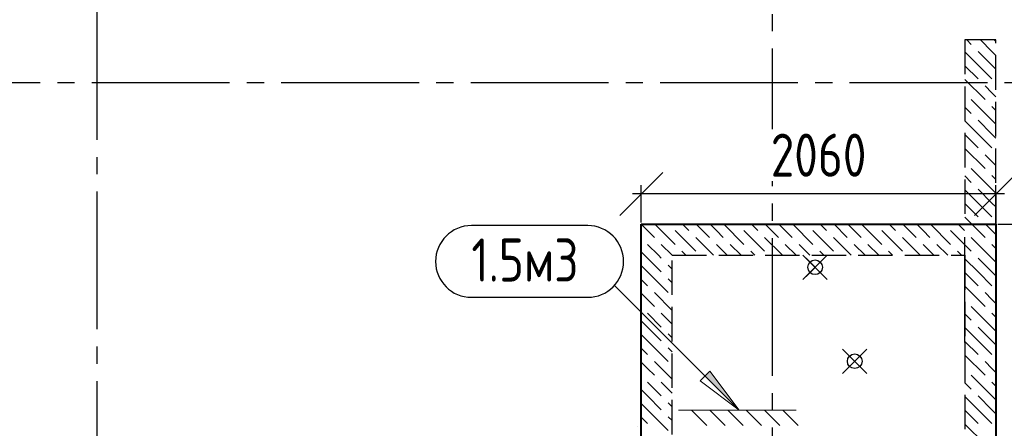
# Model space of a CAD drawing. Header units: millimetres. Extents: x 40580 to 1930067, y -240640 to 81020.
# Tile 505 of 656: x 1193355 to 1199072, y -218104 to -215733. Entities that reach past the tile are written whole.
import ezdxf

# ---------------------------------------------------------------- set-up
doc = ezdxf.new("R2010")
doc.units = ezdxf.units.MM
for name, pattern in [('______2', [270, 200, -70]), ('______5', [1100, 800, -100, 100, -100]), ('CENTER', [2, 1.25, -0.25, 0.25, -0.25])]:
    doc.linetypes.add(name, pattern=pattern)
for name, color, linetype, lineweight in [('Standard', 7, 'Continuous', 25), ('ОСИ', 7, 'CENTER', 15), ('Основная', 7, 'Continuous', 40), ('Примечания', 7, 'Continuous', 13), ('Размерная линия_ общее', 7, 'Continuous', 25)]:
    doc.layers.add(name, color=color, linetype=linetype, lineweight=lineweight)
doc.layers.add('ЖБ Балка Вышележаща', color=7, linetype='Continuous')
doc.layers.add('Тонкие', color=7, linetype='Continuous')
doc.layers.add('ЖБ Балка Нижележащая', color=7, linetype='______2', true_color=0x656565)
doc.layers.add('ЖБ Стена верхний уровень', color=7, linetype='______2', true_color=0x656565)
doc.styles.add('GOST 2.304', font='isocpeur.ttf', dxfattribs={"width": 0.8})
doc.styles.add('GOST 2.304-81', font='txt')
doc.dimstyles.new('СПДС', dxfattribs={"dimscale": 125, "dimtxt": 250, "dimasz": 250, "dimexe": 50, "dimexo": 10, "dimgap": 100, "dimtad": 1, "dimdec": 0, "dimtxsty": 'GOST 2.304-81', "dimblk": 'OBLIQUE', "dimcen": 250, "dimdle": 50, "dimadec": 0, "dimazin": 2, "dimtfac": 0.75, "dimtdec": 0, "dimtmove": 1, "dimatfit": 3, "dimfxl": 1, "dimtfill": 1, "dimtolj": 1, "dimarcsym": 1})

# ---------------------------------------------------------------- blocks, each defined once
blk = doc.blocks.new('_OBLIQUE')
at = {"color": 0, "linetype": 'ByBlock'}
blk.add_line((-0.5, -0.5), (0.5, 0.5), dxfattribs=at)
blk = doc.blocks.new('*D18329')
at = {"layer": 'Defpoints', "color": 0}
for p in [(1196964, -216743.9), (1196964, -216919.7), (1199023.9, -216919.7)]:
    blk.add_point(p, dxfattribs=at)
at = {"layer": 'Тонкие', "color": 0, "lineweight": -2}
for p, q in [((1196964, -216909.7), (1196964, -216693.9)), ((1199023.9, -216909.7), (1199023.9, -216693.9)), ((1199073.9, -216743.9), (1196914, -216743.9))]:
    blk.add_line(p, q, dxfattribs=at)
at = {"layer": 'Тонкие', "color": 0, "lineweight": -2, "xscale": 250, "yscale": 250, "zscale": 250, "rotation": 180}
blk.add_blockref('_OBLIQUE', (1196964, -216743.9), dxfattribs=at)
at = {"layer": 'Тонкие', "color": 0, "lineweight": -2, "xscale": 250, "yscale": 250, "zscale": 250}
blk.add_blockref('_OBLIQUE', (1199023.9, -216743.9), dxfattribs=at)
at = {"layer": 'Тонкие', "color": 0, "insert": (1197993.9, -216518.9), "char_height": 250, "attachment_point": 5, "style": 'GOST 2.304', "bg_fill": 3, "box_fill_scale": 1.1, "bg_fill_color": 256, "bg_fill_true_color": 13158600, "bg_fill_transparency": 0}
blk.add_mtext('\\A1;2060', dxfattribs=at)
blk = doc.blocks.new('*D18340')
at = {"layer": 'Defpoints', "color": 0}
for p in [(1199023.9, -216919.7), (1199023.9, -221679.7), (1200809.2, -221679.7)]:
    blk.add_point(p, dxfattribs=at)
at = {"layer": 'Тонкие', "color": 0, "lineweight": -2}
for p, q in [((1200809.2, -216869.7), (1200809.2, -221729.7)), ((1199033.9, -216919.7), (1200859.2, -216919.7)), ((1199033.9, -221679.7), (1200859.2, -221679.7))]:
    blk.add_line(p, q, dxfattribs=at)
at = {"layer": 'Тонкие', "color": 0, "lineweight": -2, "xscale": 250, "yscale": 250, "zscale": 250}
for p, rotation in [((1200809.2, -216919.7), 90), ((1200809.2, -221679.7), 270)]:
    blk.add_blockref('_OBLIQUE', p, dxfattribs=dict(at, rotation=rotation))
at = {"layer": 'Тонкие', "color": 0, "insert": (1200584.2, -219299.7), "char_height": 250, "attachment_point": 5, "rotation": 90, "style": 'GOST 2.304', "bg_fill": 3, "box_fill_scale": 1.1, "bg_fill_color": 256, "bg_fill_true_color": 13158600, "bg_fill_transparency": 0}
blk.add_mtext('\\A1;4760', dxfattribs=at)

msp = doc.modelspace()

# ---------------------------------------------------------------- hatches: boundary and pattern name
at = {"layer": 'Примечания', "linetype": 'Continuous', "lineweight": 13, "transparency": 33554687}
msp.add_hatch(color=7, dxfattribs=at).paths.add_polyline_path([(1197334.8, -217800.7), (1197532.8, -217998.7), (1197363.1, -217772.4)])

# ---------------------------------------------------------------- linework, layer by layer
for centre in [(1197973.9, -217169.7), (1198203.9, -217714.7)]:
    msp.add_circle(centre, 42.5)
at = {"layer": 'Standard', "color": 251, "linetype": 'Continuous', "lineweight": -3, "true_color": 0x656565, "transparency": 33554687}
for p, q in [((1198843.9, -217605.4), (1198843.9, -216994.7)), ((1198843.9, -217605.4), (1198843.9, -217480.4)), ((1199023.9, -217590.4), (1199023.9, -217465.4)), ((1199023.9, -217590.4), (1199023.9, -217549.5)), ((1198843.9, -217605.4), (1198843.9, -217730.4)), ((1199023.9, -217605.4), (1199023.9, -217730.4))]:
    msp.add_line(p, q, dxfattribs=at)
at = {"layer": 'ЖБ Балка Вышележаща', "color": 7, "linetype": 'Continuous', "lineweight": -3, "transparency": 33554687}
msp.add_line((1199023.9, -216954.7), (1199023.9, -217034.7), dxfattribs=at)
at = {"layer": 'ЖБ Балка Нижележащая', "color": 251, "linetype": '______2', "lineweight": -3, "true_color": 0x656565, "transparency": 33554687}
msp.add_line((1199023.9, -216734.7), (1199023.9, -216954.7), dxfattribs=at)
at = {"layer": 'ЖБ Стена верхний уровень', "color": 251, "linetype": '______2', "lineweight": -3, "true_color": 0x656565, "transparency": 33554687}
for p, q in [((1198843.9, -215849.7), (1198843.9, -216919.7)), ((1199023.9, -215849.7), (1198843.9, -215849.7)), ((1199023.9, -220999.7), (1199023.9, -215849.7)), ((1196963.9, -216919.7), (1196963.9, -217099.7)), ((1197143.9, -216919.7), (1196963.9, -216919.7)), ((1198843.9, -216919.7), (1197143.9, -216919.7)), ((1196963.9, -217099.7), (1196963.9, -221499.7)), ((1197143.9, -219759.7), (1197143.9, -217099.7)), ((1197143.9, -217099.7), (1198843.9, -217099.7)), ((1198843.9, -217099.7), (1198843.9, -219759.7))]:
    msp.add_line(p, q, dxfattribs=at)
at = {"layer": 'ЖБ Стена верхний уровень', "color": 9, "linetype": 'Continuous', "lineweight": -3, "true_color": 0xc7c7c7, "transparency": 33554687}
for p, q in [((1198854, -215849.7), (1198880.8, -215876.6)), ((1199000.8, -215916.6), (1198934, -215849.7)), ((1199014, -215849.7), (1199023.9, -215859.7)), ((1198920.8, -215996.6), (1198843.9, -215919.7)), ((1198920.8, -215916.6), (1199000.8, -215996.6)), ((1199000.8, -215916.6), (1199023.9, -215939.7)), ((1198920.8, -215996.6), (1199000.8, -216076.6)), ((1199000.8, -215996.6), (1199023.9, -216019.6)), ((1198843.9, -215999.7), (1198920.8, -216076.6)), ((1198843.9, -216079.7), (1198960.8, -216196.6)), ((1199000.8, -216156.6), (1198960.8, -216116.6)), ((1199023.9, -216179.7), (1199000.8, -216156.6)), ((1199000.8, -216316.6), (1198880.8, -216196.6)), ((1198843.9, -216239.7), (1198880.8, -216276.6)), ((1199000.8, -216236.6), (1199023.9, -216259.7)), ((1198920.8, -216396.6), (1198843.9, -216319.7)), ((1198920.8, -216316.6), (1199000.8, -216396.6)), ((1199000.8, -216316.6), (1199023.9, -216339.7)), ((1198920.8, -216396.6), (1199000.8, -216476.6)), ((1199000.8, -216396.6), (1199023.9, -216419.6)), ((1198843.9, -216399.7), (1198920.8, -216476.6)), ((1198843.9, -216479.7), (1198960.8, -216596.6)), ((1199000.8, -216556.6), (1198960.8, -216516.6)), ((1199023.9, -216579.7), (1199000.8, -216556.6)), ((1199000.8, -216716.6), (1198880.8, -216596.6)), ((1198843.9, -216639.7), (1198880.8, -216676.6)), ((1199000.8, -216636.6), (1199023.9, -216659.7)), ((1198920.8, -216796.6), (1198843.9, -216719.7)), ((1198920.8, -216716.6), (1199000.8, -216796.6)), ((1199000.8, -216716.6), (1199023.9, -216739.7)), ((1198920.8, -216796.6), (1199000.8, -216876.6)), ((1199000.8, -216796.6), (1199023.9, -216819.6)), ((1198843.9, -216799.7), (1198920.8, -216876.6)), ((1198843.9, -216879.7), (1198960.8, -216996.6)), ((1197000.8, -216956.6), (1196964, -216919.7)), ((1197040.8, -216996.6), (1197000.8, -216956.6)), ((1197044, -216919.7), (1197143.9, -217019.7)), ((1197160.8, -216956.6), (1197280.8, -217076.6)), ((1197204, -216919.7), (1197240.8, -216956.6)), ((1197284, -216919.7), (1197360.8, -216996.6)), ((1197400.8, -216956.6), (1197364, -216919.7)), ((1197440.8, -216996.6), (1197400.8, -216956.6)), ((1197444, -216919.7), (1197560.8, -217036.6)), ((1197560.8, -216956.6), (1197680.8, -217076.6)), ((1197604, -216919.7), (1197640.8, -216956.6)), ((1197684, -216919.7), (1197760.8, -216996.6)), ((1197800.8, -216956.6), (1197764, -216919.7)), ((1197840.8, -216996.6), (1197800.8, -216956.6)), ((1197844, -216919.7), (1197960.8, -217036.6)), ((1197960.8, -216956.6), (1198080.8, -217076.6)), ((1198004, -216919.7), (1198040.8, -216956.6)), ((1198084, -216919.7), (1198160.8, -216996.6)), ((1198200.8, -216956.6), (1198164, -216919.7)), ((1198240.8, -216996.6), (1198200.8, -216956.6)), ((1198244, -216919.7), (1198360.8, -217036.6)), ((1198360.8, -216956.6), (1198480.8, -217076.6)), ((1198404, -216919.7), (1198440.8, -216956.6)), ((1198484, -216919.7), (1198560.8, -216996.6)), ((1198600.8, -216956.6), (1198564, -216919.7)), ((1198640.8, -216996.6), (1198600.8, -216956.6)), ((1198644, -216919.7), (1198760.8, -217036.6)), ((1198760.8, -216956.6), (1198843.9, -217039.7)), ((1198804, -216919.7), (1198840.8, -216956.6)), ((1199000.8, -216956.6), (1198960.8, -216916.6)), ((1199023.9, -216979.7), (1199000.8, -216956.6)), ((1197143.9, -217019.7), (1197160.8, -217036.6)), ((1197384, -217099.7), (1197280.8, -216996.6)), ((1197784, -217099.7), (1197680.8, -216996.6)), ((1198184, -217099.7), (1198080.8, -216996.6)), ((1198584, -217099.7), (1198480.8, -216996.6)), ((1199000.8, -217116.6), (1198880.8, -216996.6)), ((1196984, -217099.7), (1196963.9, -217079.6)), ((1197000.8, -217036.6), (1197064, -217099.7)), ((1197080.8, -217036.6), (1197143.9, -217099.7)), ((1197224, -217099.7), (1197200.8, -217076.6)), ((1197400.8, -217036.6), (1197464, -217099.7)), ((1197480.8, -217036.6), (1197544, -217099.7)), ((1197624, -217099.7), (1197600.8, -217076.6)), ((1197800.8, -217036.6), (1197864, -217099.7)), ((1197880.8, -217036.6), (1197944, -217099.7)), ((1198024, -217099.7), (1198000.8, -217076.6)), ((1198200.8, -217036.6), (1198264, -217099.7)), ((1198280.8, -217036.6), (1198344, -217099.7)), ((1198424, -217099.7), (1198400.8, -217076.6)), ((1198600.8, -217036.6), (1198664, -217099.7)), ((1198680.8, -217036.6), (1198744, -217099.7)), ((1198824, -217099.7), (1198800.8, -217076.6)), ((1198843.9, -217039.7), (1198880.8, -217076.6)), ((1199000.8, -217036.6), (1199023.9, -217059.7)), ((1197000.8, -217116.6), (1196984, -217099.7)), ((1197000.8, -217116.6), (1197080.8, -217196.6)), ((1197064, -217099.7), (1197080.8, -217116.6)), ((1197143.9, -217099.7), (1197144, -217099.7)), ((1198920.8, -217196.6), (1198843.9, -217119.7)), ((1198920.8, -217116.6), (1199000.8, -217196.6)), ((1199000.8, -217116.6), (1199023.9, -217139.7)), ((1196963.9, -217159.6), (1197000.8, -217196.6)), ((1197000.8, -217196.6), (1197120.8, -217316.6)), ((1197143.9, -217179.7), (1197120.8, -217156.6)), ((1198920.8, -217196.6), (1199000.8, -217276.6)), ((1199000.8, -217196.6), (1199023.9, -217219.6)), ((1196963.9, -217239.6), (1197000.8, -217276.6)), ((1197120.8, -217236.6), (1197143.9, -217259.6)), ((1198843.9, -217199.7), (1198920.8, -217276.6)), ((1198843.9, -217279.7), (1198960.8, -217396.6)), ((1197000.8, -217356.6), (1196963.9, -217319.6)), ((1197040.8, -217396.6), (1197000.8, -217356.6)), ((1197040.8, -217316.6), (1197143.9, -217419.7)), ((1199000.8, -217356.6), (1198960.8, -217316.6)), ((1199023.9, -217379.7), (1199000.8, -217356.6)), ((1199000.8, -217516.6), (1198880.8, -217396.6)), ((1197000.8, -217516.6), (1196963.9, -217479.6)), ((1197000.8, -217436.6), (1197080.8, -217516.6)), ((1197080.8, -217436.6), (1197143.9, -217499.7)), ((1198843.9, -217439.7), (1198880.8, -217476.6)), ((1199000.8, -217436.6), (1199023.9, -217459.7)), ((1197000.8, -217516.6), (1197080.8, -217596.6)), ((1198920.8, -217596.6), (1198843.9, -217519.7)), ((1198920.8, -217516.6), (1199000.8, -217596.6)), ((1199000.8, -217516.6), (1199023.9, -217539.7)), ((1196963.9, -217559.6), (1197000.8, -217596.6)), ((1197000.8, -217596.6), (1197120.8, -217716.6)), ((1197143.9, -217579.7), (1197120.8, -217556.6)), ((1198920.8, -217596.6), (1199000.8, -217676.6)), ((1199000.8, -217596.6), (1199023.9, -217619.6)), ((1196963.9, -217639.6), (1197000.8, -217676.6)), ((1197120.8, -217636.6), (1197143.9, -217659.6)), ((1198843.9, -217599.7), (1198920.8, -217676.6)), ((1198843.9, -217679.7), (1198960.8, -217796.6)), ((1197000.8, -217756.6), (1196963.9, -217719.6)), ((1197040.8, -217796.6), (1197000.8, -217756.6)), ((1197040.8, -217716.6), (1197143.9, -217819.7)), ((1199000.8, -217756.6), (1198960.8, -217716.6)), ((1199023.9, -217779.7), (1199000.8, -217756.6)), ((1199000.8, -217916.6), (1198880.8, -217796.6)), ((1197000.8, -217916.6), (1196963.9, -217879.6)), ((1197000.8, -217836.6), (1197080.8, -217916.6)), ((1197080.8, -217836.6), (1197143.9, -217899.7)), ((1198843.9, -217839.7), (1198880.8, -217876.6)), ((1199000.8, -217836.6), (1199023.9, -217859.7)), ((1197000.8, -217916.6), (1197080.8, -217996.6)), ((1198920.8, -217996.6), (1198843.9, -217919.7)), ((1198920.8, -217916.6), (1199000.8, -217996.6)), ((1199000.8, -217916.6), (1199023.9, -217939.7)), ((1196963.9, -217959.6), (1197000.8, -217996.6)), ((1197000.8, -217996.6), (1197120.8, -218116.6)), ((1197143.9, -217979.7), (1197120.8, -217956.6)), ((1198920.8, -217996.6), (1199000.8, -218076.6)), ((1199000.8, -217996.6), (1199023.9, -218019.6)), ((1196963.9, -218039.6), (1197000.8, -218076.6)), ((1197120.8, -218036.6), (1197143.9, -218059.6)), ((1198843.9, -217999.7), (1198920.8, -218076.6)), ((1198843.9, -218079.7), (1198960.8, -218196.6))]:
    msp.add_line(p, q, dxfattribs=at)
at = {"layer": 'ОСИ', "color": 8, "linetype": '______5', "lineweight": -3, "transparency": 33554687}
for p, q in [((1193803.9, -213429.7), (1193803.9, -224299.7)), ((1197723.9, -214799.7), (1197723.9, -224299.7)), ((1223173.9, -216099.7), (1191313.9, -216099.7)), ((1223173.9, -216099.7), (1191313.9, -216099.7))]:
    msp.add_line(p, q, dxfattribs=at)
at = {"layer": 'Основная'}
msp.add_lwpolyline([(1196963.9, -216919.7), (1199023.9, -216919.7), (1199023.9, -221679.7), (1196963.9, -221679.7)], close=True, dxfattribs=at)
at = {"layer": 'Примечания', "color": 7, "linetype": 'Continuous', "lineweight": 25, "transparency": 33554687}
for p, q in [((1196653.2, -216927.4), (1195978.1, -216927.4)), ((1196653.2, -217344.1), (1195978.1, -217344.1))]:
    msp.add_line(p, q, dxfattribs=at)
at = {"layer": 'Примечания', "color": 7, "linetype": 'Continuous', "lineweight": 13, "transparency": 33554687}
for p, q in [((1198044.6, -217099), (1197903.2, -217240.4)), ((1198044.6, -217240.4), (1197903.2, -217099)), ((1196808.6, -217274.5), (1197532.8, -217998.7)), ((1198274.6, -217644), (1198133.2, -217785.4)), ((1198274.6, -217785.4), (1198133.2, -217644)), ((1197363.1, -217772.4), (1197306.5, -217829)), ((1197532.8, -217998.7), (1197363.1, -217772.4)), ((1197306.5, -217829), (1197532.8, -217998.7)), ((1197864, -217998.7), (1197180.5, -217998.7)), ((1197255.5, -217998.7), (1197344.4, -218087.6)), ((1197361.6, -217998.7), (1197450.6, -218087.6)), ((1197467.8, -217998.7), (1197556.7, -218087.6)), ((1197574, -217998.7), (1197662.9, -218087.6)), ((1197680.1, -217998.7), (1197769, -218087.6)), ((1197786.3, -217998.7), (1197875.2, -218087.6)), ((1196944.3, -218096.1), (1196944.3, -218096.1)), ((1196944.3, -218096.1), (1196944.3, -218096.1)), ((1196944.3, -218096.1), (1196944.3, -218096.1))]:
    msp.add_line(p, q, dxfattribs=at)
at = {"layer": 'Примечания', "color": 7, "linetype": 'Continuous', "lineweight": 25, "transparency": 33554687}
for centre, start, end in [((1195978.1, -217135.7), 90, 270), ((1196653.2, -217135.7), 270, 90)]:
    msp.add_arc(centre, 208.3, start, end, dxfattribs=at)
at = {"layer": 'Размерная линия_ общее', "color": 7, "linetype": 'Continuous', "lineweight": 18, "transparency": 33554687}
for p, q in [((1198027, -217116.7), (1197920.9, -217222.8)), ((1198027, -217222.8), (1197920.9, -217116.7)), ((1198256.9, -217661.7), (1198150.8, -217767.8)), ((1198256.9, -217767.8), (1198150.8, -217661.7))]:
    msp.add_line(p, q, dxfattribs=at)

# ---------------------------------------------------------------- texts
at = {"layer": 'Примечания', "color": 7, "linetype": 'Continuous', "lineweight": 25, "transparency": 33554687, "insert": (1195978.1, -217252.4), "char_height": 250, "width": 799.927, "attachment_point": 7, "style": 'GOST 2.304'}
msp.add_mtext('1.5м3', dxfattribs=at)

# ---------------------------------------------------------------- next in the draw order: dimensions: what is measured, and where the dimension line sits
at = {"layer": 'Тонкие'}
dim = msp.add_linear_dim(base=(1196964, -216743.9), p1=(1199023.9, -216919.7), p2=(1196964, -216919.7), angle=180, dimstyle='СПДС', override={"dimscale": 1, "dimtxsty": 'GOST 2.304'}, dxfattribs=at)
dim.commit()
dim.dimension.update_dxf_attribs({"geometry": '*D18329', "text_midpoint": (1197993.9, -216518.9)})

# ---------------------------------------------------------------- next in the draw order: dimensions: what is measured, and where the dimension line sits
dim = msp.add_linear_dim(base=(1200809.2, -221679.7), p1=(1199023.9, -216919.7), p2=(1199023.9, -221679.7), angle=90, dimstyle='СПДС', override={"dimscale": 1, "dimtxsty": 'GOST 2.304'}, dxfattribs=at)
dim.commit()
dim.dimension.update_dxf_attribs({"geometry": '*D18340', "text_midpoint": (1200584.2, -219299.7)})

doc.saveas('drawing.dxf')
